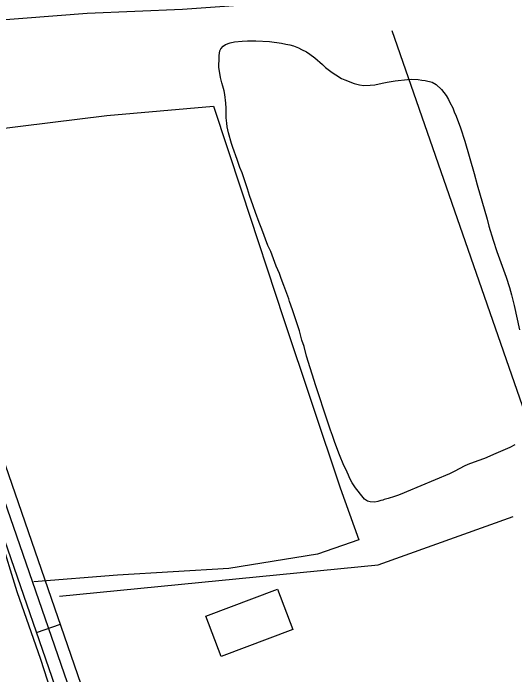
# Model space of a CAD drawing. Extents: x 3477039 to 3515015, y 546746 to 572297.
# Drawn here: x 3510631 to 3511227, y 566859 to 567644 of the extents above; entities that cross this region are included whole.
import ezdxf

# ---------------------------------------------------------------- set-up
doc = ezdxf.new("R2010")
doc.units = 0
for name, color, linetype in [('V-BLDG-OTLN', 7, 'Continuous'), ('V-DTCH-CNTR', 7, 'Continuous'), ('V-ROAD-CNTR', 7, 'Continuous'), ('V-SITE-VEGE', 7, 'Continuous'), ('V-TOPO-SHOR', 7, 'Continuous')]:
    doc.layers.add(name, color=color, linetype=linetype)

msp = doc.modelspace()

# ---------------------------------------------------------------- linework, layer by layer
at = {"layer": 'V-BLDG-OTLN'}
msp.add_lwpolyline([(3510859.91, 566928.32), (3510945.3, 566960.39), (3510963.21, 566912.7), (3510878.19, 566880.77)], close=True, dxfattribs=at)
at = {"layer": 'V-DTCH-CNTR'}
msp.add_lwpolyline([(3510477.4, 567489.58), (3510571.82, 567501.67), (3510742.09, 567522.88), (3510868.99, 567533.96), (3510902.3, 567433.2), (3510952.64, 567280.51), (3511019.65, 567080.91), (3511041.64, 567019.28), (3510992.8, 567002.23), (3510887.13, 566985.19), (3510754.84, 566977.24), (3510655.54, 566969.21)], dxfattribs=at)
at = {"layer": 'V-ROAD-CNTR'}
msp.add_line((3510658.74, 566909.01), (3510687.09, 566918.83), dxfattribs=at)
for points in [[(3510950.3, 566164.2), (3510881.27, 566314.23), (3510736.55, 566730.13), (3510450.95, 567555.01), (3510412.52, 567695.7), (3510259.32, 568119.86), (3509935.78, 569067.96), (3509802.04, 569473), (3509462.65, 570463.53)], [(3510755.6, 566721.04), (3510750.72, 566735.05), (3510465.29, 567559.44), (3510426.83, 567700.23), (3510273.47, 568124.83), (3509950, 569072.73), (3509822.88, 569457.73)], [(3510864.37, 566317.15), (3510722.38, 566725.21), (3510444.06, 567529.05)]]:
    msp.add_lwpolyline(points, dxfattribs=at)
at = {"layer": 'V-SITE-VEGE'}
for points in [[(3510876.39, 567572.96), (3510875.58, 567579.68), (3510875.66, 567591.91), (3510875.85, 567594.15), (3510876.58, 567599.65), (3510877.8, 567602.05), (3510880.58, 567605.3), (3510883.17, 567607.01), (3510889.04, 567609.03), (3510894.05, 567610.2), (3510903.01, 567611.17), (3510909.38, 567611.65), (3510919.37, 567611.57), (3510935.55, 567610.77), (3510950, 567608.6), (3510955.16, 567607.7), (3510959.63, 567606.64), (3510964.1, 567605.4), (3510970.11, 567603.12), (3510973.72, 567601.37), (3510979.55, 567598.23), (3510983.49, 567595.45), (3510989.31, 567591.1), (3510998.73, 567583.28), (3511002.32, 567579.99), (3511010.2, 567573.9), (3511014.31, 567570.95), (3511021, 567566.94), (3511024.95, 567565.01), (3511036.11, 567560.8), (3511042.64, 567559.21), (3511047.8, 567558.48), (3511055.38, 567558.77), (3511060.73, 567559.42), (3511069.52, 567561.08), (3511075.56, 567562.42), (3511085.04, 567564.07), (3511099.69, 567565.69), (3511104.85, 567565.83), (3511112.43, 567565.43), (3511116.73, 567564.88), (3511120.69, 567564.51), (3511128.94, 567562.55), (3511133.74, 567559.59), (3511140.07, 567553.52), (3511145.53, 567546.42), (3511148.43, 567541.92), (3511150.12, 567538.3), (3511153.35, 567531.9), (3511155.21, 567527.07), (3511157.41, 567522.23), (3511162.65, 567508.24), (3511167.88, 567492.19), (3511178.8, 567453.88), (3511182.32, 567440.43), (3511194.26, 567399.7), (3511196.44, 567391.59), (3511201.31, 567374.85), (3511205.87, 567361.39), (3511216.84, 567331)], [(3511227.31, 567132.03), (3511221.09, 567128.63), (3511204.68, 567121.51), (3511191.03, 567115.76), (3511183.09, 567113.06), (3511171.18, 567108.49), (3511166.86, 567106.45), (3511155.8, 567100.68), (3511149.4, 567097.45), (3511098.45, 567076.11), (3511095.51, 567074.76), (3511089.12, 567072.05), (3511084.29, 567070.71), (3511076.69, 567068), (3511072.03, 567066.83), (3511070.14, 567066.16), (3511068.06, 567065.65), (3511064.27, 567064.48), (3511060.65, 567063.98), (3511055.14, 567064.02), (3511052.05, 567064.91), (3511048.62, 567067.35), (3511046.74, 567069.25), (3511037.86, 567080.68), (3511033.77, 567086.56), (3511031.05, 567091.75), (3511029.36, 567095.89), (3511026.31, 567102.81), (3511024.1, 567107.47), (3511018.86, 567120.08), (3511013.28, 567134.75), (3511010.41, 567143.04), (3511008.04, 567149.43), (3510998.09, 567178.95), (3510996.92, 567183.09), (3510993.04, 567194.83), (3510990.85, 567202.08), (3510979.74, 567237.28), (3510976.72, 567248.5), (3510974.19, 567256.09), (3510971.17, 567267.14), (3510963.08, 567292.16), (3510959.53, 567302), (3510958.52, 567305.11), (3510954.97, 567314.61), (3510952.78, 567320.82), (3510949.39, 567329.29), (3510947.37, 567335.16), (3510943.65, 567344.14), (3510937.05, 567361.23), (3510933.83, 567368.66), (3510926.57, 567388), (3510923.35, 567395.94), (3510918.78, 567407.69), (3510916.25, 567415.45), (3510911.86, 567427.71), (3510909.34, 567435.82), (3510902.93, 567454.64), (3510900.39, 567461.2), (3510897.19, 567470.69), (3510891.95, 567484.85), (3510890.26, 567489.68), (3510886.91, 567502.11), (3510885.41, 567509.53), (3510884.75, 567513.83), (3510884.28, 567520.21), (3510884.19, 567531.4), (3510883.71, 567537.43), (3510882.41, 567547.78), (3510881.58, 567551.91), (3510880.24, 567557.78), (3510879.06, 567561.58), (3510877.39, 567567.96), (3510876.39, 567572.96)], [(3511216.84, 567331), (3511220.89, 567318.57), (3511223.24, 567310.12), (3511226.42, 567297.18), (3511232.93, 567268.55)]]:
    msp.add_lwpolyline(points, dxfattribs=at)
at = {"layer": 'V-TOPO-SHOR'}
msp.add_line((3511344.82, 566865.73), (3511081.27, 567623.45), dxfattribs=at)
for points in [[(3510448.96, 567629.07), (3510513.6, 567631.1), (3510601.44, 567635.03), (3510718.74, 567644.14), (3510832.27, 567649.13), (3510942.93, 567657.04), (3511061.44, 567662.42), (3511171.2, 567660.39), (3511281.85, 567667.47), (3511428.98, 567678.03)], [(3510847.09, 566346.7), (3510827.57, 566397.38), (3510813.4, 566443.87), (3510785.49, 566538.52), (3510759.03, 566604.15), (3510730.98, 566678.91), (3510699.7, 566765.3), (3510664.04, 566876.98), (3510635.62, 566957.54), (3510614.96, 567023.14), (3510589.31, 567087.11), (3510564.6, 567164.76), (3510539.78, 567228.72), (3510509.76, 567316.75), (3510477.68, 567407.7), (3510461.51, 567464.57), (3510442.02, 567519.8)], [(3510685.94, 566952.21), (3511064.8, 566989.27), (3511225.4, 567046.92)]]:
    msp.add_lwpolyline(points, dxfattribs=at)

doc.saveas('drawing.dxf')
